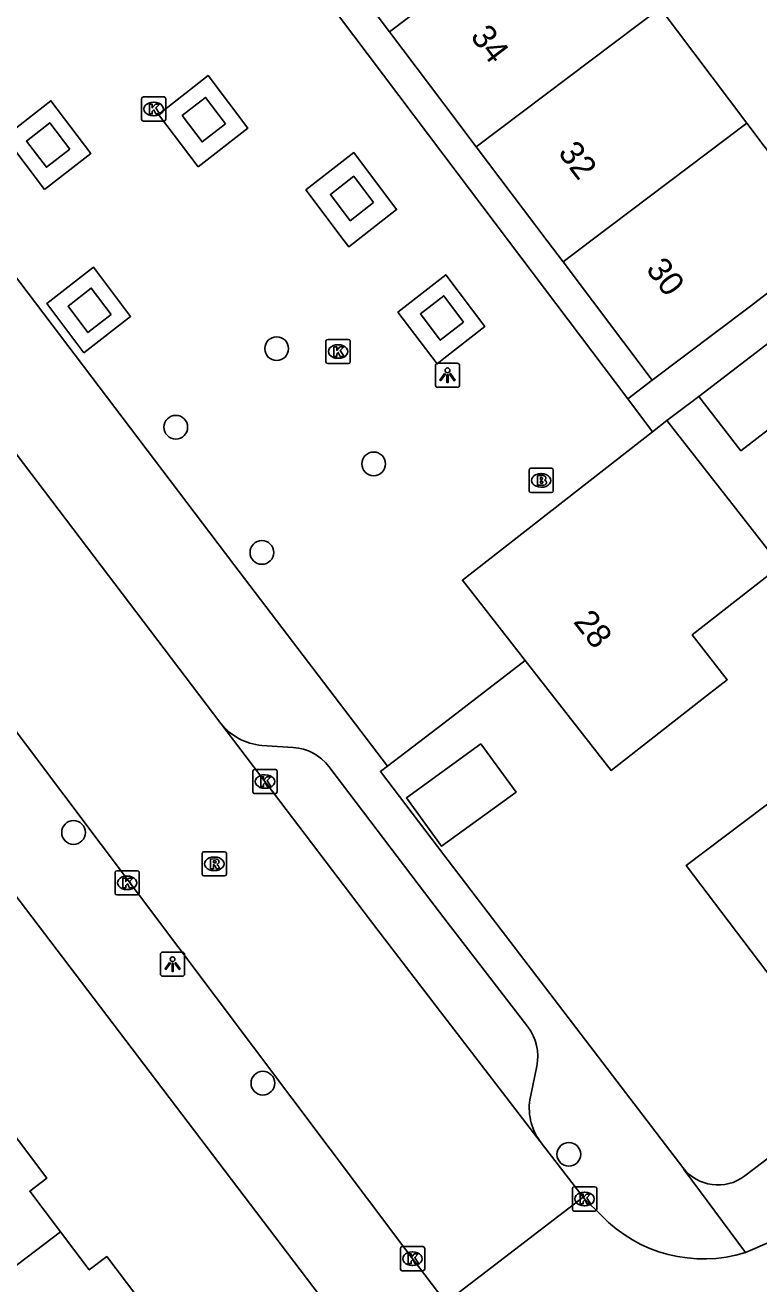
# Model space of a CAD drawing. Extents: x 160037 to 160839, y 385326 to 386441.
# Drawn here: x 160482.7 to 160513, y 385707 to 385758.9 of the extents above; entities that cross this region are included whole.
import ezdxf

# ---------------------------------------------------------------- set-up
doc = ezdxf.new("R2010")
doc.units = 0
for name, color, linetype in [('IMGEO_Boom', 7, 'Continuous'), ('IMGEO_Brandkraan', 7, 'Continuous'), ('IMGEO_Haag', 7, 'Continuous'), ('IMGEO_Kolk', 7, 'Continuous'), ('IMGEO_Lichtpunt', 7, 'Continuous'), ('IMGEO_Pand', 7, 'Continuous'), ('IMGEO_Pand_nummerreeks', 7, 'Continuous'), ('IMGEO_Rijbaan_lokaal_open', 7, 'Continuous'), ('IMGEO_Rioolput', 7, 'Continuous'), ('IMGEO_Voetpad_open', 7, 'Continuous')]:
    doc.layers.add(name, color=color, linetype=linetype)

msp = doc.modelspace()

# ---------------------------------------------------------------- linework, layer by layer
at = {"layer": 'IMGEO_Boom'}
for centre in [(160493.097, 385745.555), (160488.934, 385742.311), (160497.099, 385740.798), (160492.486, 385737.144), (160484.713, 385725.591), (160492.527, 385715.248), (160505.153, 385712.312)]:
    msp.add_circle(centre, 0.489, dxfattribs=at)
at = {"layer": 'IMGEO_Brandkraan'}
for p, q in [((160503.51, 385739.69), (160503.51, 385740.542)), ((160503.585, 385740.616), (160504.437, 385740.616)), ((160504.511, 385740.542), (160504.511, 385739.69)), ((160503.998, 385740.396), (160504.023, 385740.396)), ((160504.437, 385739.616), (160503.585, 385739.616)), ((160504.021, 385739.836), (160503.996, 385739.836))]:
    msp.add_line(p, q, dxfattribs=at)
for points in [[(160503.51, 385739.69), (160503.51, 385740.542)], [(160503.585, 385740.616), (160504.437, 385740.616)], [(160504.511, 385740.542), (160504.511, 385739.69)], [(160503.858, 385740.316), (160503.858, 385739.916), (160504.071, 385739.916)], [(160504.089, 385740.316), (160503.858, 385740.316)], [(160504.037, 385740.235), (160503.983, 385740.235), (160503.983, 385740.159)], [(160503.983, 385740.159), (160504.036, 385740.159)], [(160504.045, 385740.083), (160503.983, 385740.083), (160503.983, 385740.002)], [(160504.437, 385739.616), (160503.585, 385739.616)], [(160503.983, 385740.002), (160504.045, 385740.002)]]:
    msp.add_lwpolyline(points, dxfattribs=at)
for centre, radius, start, end in [((160503.587, 385740.54), 0.0765, 91.552, 178.448), ((160503.587, 385740.54), 0.0765, 91.552, 178.448), ((160504.435, 385740.54), 0.0765, 1.552, 88.448), ((160504.435, 385740.54), 0.0765, 1.552, 88.448), ((160504.038, 385740.197), 0.0379, 267.8285, 90.9355), ((160504.046, 385740.042), 0.0404, 269.8759, 90.5077), ((160504.093, 385740.171), 0.145, 59.4692, 91.5367), ((160504.118, 385740.218), 0.0922, 285.5137, 58.1501), ((160504.123, 385740.026), 0.105, 301.3115, 78.989), ((160503.587, 385739.692), 0.0765, 181.552, 268.448), ((160503.587, 385739.692), 0.0765, 181.552, 268.448), ((160504.077, 385740.167), 0.251, 268.6676, 293.5347), ((160504.435, 385739.692), 0.0765, 271.552, 358.448), ((160504.435, 385739.692), 0.0765, 271.552, 358.448)]:
    msp.add_arc(centre, radius, start, end, dxfattribs=at)
for centre, major_axis, ratio, start_param, end_param in [((160503.997, 385740.116), (-0.387, 0.002), 0.722429, 4.712389, 7.853982), ((160504.022, 385740.116), (-0.39, 0.002), 0.717154, 1.570796, 4.712389)]:
    msp.add_ellipse(centre, major_axis=major_axis, ratio=ratio, start_param=start_param, end_param=end_param, dxfattribs=at)
at = {"layer": 'IMGEO_Haag'}
for points in [[(160490.979, 385754.836), (160490.018, 385754.085), (160489.2, 385755.171), (160490.161, 385755.922), (160490.979, 385754.836)], [(160484.554, 385753.786), (160483.593, 385753.035), (160482.774, 385754.121), (160483.735, 385754.872), (160484.554, 385753.786)], [(160497.096, 385751.581), (160496.135, 385750.83), (160495.317, 385751.916), (160496.278, 385752.667), (160497.096, 385751.581)], [(160486.265, 385746.965), (160485.304, 385746.214), (160484.485, 385747.3), (160485.446, 385748.051), (160486.265, 385746.965)], [(160500.807, 385746.653), (160499.846, 385745.902), (160499.028, 385746.988), (160499.989, 385747.739), (160500.807, 385746.653)]]:
    msp.add_lwpolyline(points, dxfattribs=at)
at = {"layer": 'IMGEO_Kolk'}
for p, q in [((160487.521, 385755.014), (160487.521, 385755.866)), ((160487.596, 385755.94), (160488.448, 385755.94)), ((160488.009, 385755.72), (160488.034, 385755.72)), ((160488.522, 385755.866), (160488.522, 385755.014)), ((160488.032, 385755.16), (160488.007, 385755.16)), ((160488.448, 385754.94), (160487.596, 385754.94)), ((160495.13, 385745.009), (160495.13, 385745.861)), ((160495.205, 385745.935), (160496.057, 385745.935)), ((160496.131, 385745.861), (160496.131, 385745.009)), ((160495.618, 385745.715), (160495.643, 385745.715)), ((160496.057, 385744.935), (160495.205, 385744.935)), ((160495.641, 385745.155), (160495.616, 385745.155)), ((160492.115, 385727.267), (160492.115, 385728.119)), ((160492.19, 385728.193), (160493.042, 385728.193)), ((160493.116, 385728.119), (160493.116, 385727.267)), ((160492.603, 385727.973), (160492.628, 385727.973)), ((160493.042, 385727.193), (160492.19, 385727.193)), ((160492.626, 385727.413), (160492.601, 385727.413)), ((160486.426, 385723.087), (160486.426, 385723.939)), ((160486.501, 385724.013), (160487.353, 385724.013)), ((160487.427, 385723.939), (160487.427, 385723.087)), ((160486.914, 385723.793), (160486.939, 385723.793)), ((160487.353, 385723.013), (160486.501, 385723.013)), ((160486.937, 385723.233), (160486.912, 385723.233)), ((160505.377, 385710.973), (160506.229, 385710.973)), ((160505.302, 385710.047), (160505.302, 385710.899)), ((160505.79, 385710.753), (160505.815, 385710.753)), ((160506.303, 385710.899), (160506.303, 385710.047)), ((160506.229, 385709.973), (160505.377, 385709.973)), ((160505.813, 385710.193), (160505.788, 385710.193)), ((160498.203, 385707.579), (160498.203, 385708.431)), ((160498.278, 385708.505), (160499.13, 385708.505)), ((160499.204, 385708.431), (160499.204, 385707.579)), ((160498.691, 385708.285), (160498.716, 385708.285)), ((160499.13, 385707.505), (160498.278, 385707.505)), ((160498.714, 385707.725), (160498.689, 385707.725))]:
    msp.add_line(p, q, dxfattribs=at)
for points in [[(160487.521, 385755.014), (160487.521, 385755.866)], [(160487.596, 385755.94), (160488.448, 385755.94)], [(160487.842, 385755.64), (160487.965, 385755.64), (160487.965, 385755.489), (160488.095, 385755.64), (160488.259, 385755.64), (160488.113, 385755.489), (160488.266, 385755.24), (160488.114, 385755.24), (160488.029, 385755.404), (160487.965, 385755.337), (160487.965, 385755.24), (160487.842, 385755.24), (160487.842, 385755.64)], [(160488.522, 385755.866), (160488.522, 385755.014)], [(160488.448, 385754.94), (160487.596, 385754.94)], [(160495.13, 385745.009), (160495.13, 385745.861)], [(160495.205, 385745.935), (160496.057, 385745.935)], [(160496.131, 385745.861), (160496.131, 385745.009)], [(160495.451, 385745.635), (160495.574, 385745.635), (160495.574, 385745.484), (160495.704, 385745.635), (160495.868, 385745.635), (160495.722, 385745.484), (160495.875, 385745.235), (160495.723, 385745.235), (160495.638, 385745.399), (160495.574, 385745.332), (160495.574, 385745.235), (160495.451, 385745.235), (160495.451, 385745.635)], [(160496.057, 385744.935), (160495.205, 385744.935)], [(160492.115, 385727.267), (160492.115, 385728.119)], [(160492.19, 385728.193), (160493.042, 385728.193)], [(160493.116, 385728.119), (160493.116, 385727.267)], [(160492.436, 385727.893), (160492.559, 385727.893), (160492.559, 385727.742), (160492.689, 385727.893), (160492.853, 385727.893), (160492.707, 385727.742), (160492.86, 385727.493), (160492.708, 385727.493), (160492.623, 385727.657), (160492.559, 385727.59), (160492.559, 385727.493), (160492.436, 385727.493), (160492.436, 385727.893)], [(160493.042, 385727.193), (160492.19, 385727.193)], [(160486.426, 385723.087), (160486.426, 385723.939)], [(160486.501, 385724.013), (160487.353, 385724.013)], [(160487.427, 385723.939), (160487.427, 385723.087)], [(160486.747, 385723.713), (160486.87, 385723.713), (160486.87, 385723.562), (160487, 385723.713), (160487.164, 385723.713), (160487.018, 385723.562), (160487.171, 385723.313), (160487.019, 385723.313), (160486.934, 385723.477), (160486.87, 385723.41), (160486.87, 385723.313), (160486.747, 385723.313), (160486.747, 385723.713)], [(160487.353, 385723.013), (160486.501, 385723.013)], [(160505.377, 385710.973), (160506.229, 385710.973)], [(160505.302, 385710.047), (160505.302, 385710.899)], [(160505.623, 385710.673), (160505.746, 385710.673), (160505.746, 385710.522), (160505.876, 385710.673), (160506.04, 385710.673), (160505.894, 385710.522), (160506.047, 385710.273), (160505.895, 385710.273), (160505.81, 385710.437), (160505.746, 385710.37), (160505.746, 385710.273), (160505.623, 385710.273), (160505.623, 385710.673)], [(160506.303, 385710.899), (160506.303, 385710.047)], [(160506.229, 385709.973), (160505.377, 385709.973)], [(160498.203, 385707.579), (160498.203, 385708.431)], [(160498.278, 385708.505), (160499.13, 385708.505)], [(160499.204, 385708.431), (160499.204, 385707.579)], [(160498.524, 385708.205), (160498.647, 385708.205), (160498.647, 385708.054), (160498.777, 385708.205), (160498.941, 385708.205), (160498.795, 385708.054), (160498.948, 385707.805), (160498.796, 385707.805), (160498.711, 385707.969), (160498.647, 385707.902), (160498.647, 385707.805), (160498.524, 385707.805), (160498.524, 385708.205)], [(160499.13, 385707.505), (160498.278, 385707.505)]]:
    msp.add_lwpolyline(points, dxfattribs=at)
for centre, start, end in [((160487.598, 385755.864), 91.552, 178.448), ((160487.598, 385755.864), 91.552, 178.448), ((160488.446, 385755.864), 1.552, 88.448), ((160488.446, 385755.864), 1.552, 88.448), ((160487.598, 385755.016), 181.552, 268.448), ((160487.598, 385755.016), 181.552, 268.448), ((160488.446, 385755.016), 271.552, 358.448), ((160488.446, 385755.016), 271.552, 358.448), ((160495.207, 385745.859), 91.552, 178.448), ((160495.207, 385745.859), 91.552, 178.448), ((160496.055, 385745.859), 1.552, 88.448), ((160496.055, 385745.859), 1.552, 88.448), ((160495.207, 385745.011), 181.552, 268.448), ((160495.207, 385745.011), 181.552, 268.448), ((160496.055, 385745.011), 271.552, 358.448), ((160496.055, 385745.011), 271.552, 358.448), ((160492.192, 385728.117), 91.552, 178.448), ((160492.192, 385728.117), 91.552, 178.448), ((160493.04, 385728.117), 1.552, 88.448), ((160493.04, 385728.117), 1.552, 88.448), ((160492.192, 385727.269), 181.552, 268.448), ((160492.192, 385727.269), 181.552, 268.448), ((160493.04, 385727.269), 271.552, 358.448), ((160493.04, 385727.269), 271.552, 358.448), ((160486.503, 385723.937), 91.552, 178.448), ((160486.503, 385723.937), 91.552, 178.448), ((160487.351, 385723.937), 1.552, 88.448), ((160487.351, 385723.937), 1.552, 88.448), ((160486.503, 385723.089), 181.552, 268.448), ((160486.503, 385723.089), 181.552, 268.448), ((160487.351, 385723.089), 271.552, 358.448), ((160487.351, 385723.089), 271.552, 358.448), ((160505.379, 385710.897), 91.552, 178.448), ((160505.379, 385710.897), 91.552, 178.448), ((160506.227, 385710.897), 1.552, 88.448), ((160506.227, 385710.897), 1.552, 88.448), ((160505.379, 385710.049), 181.552, 268.448), ((160505.379, 385710.049), 181.552, 268.448), ((160506.227, 385710.049), 271.552, 358.448), ((160506.227, 385710.049), 271.552, 358.448), ((160498.28, 385708.429), 91.552, 178.448), ((160498.28, 385708.429), 91.552, 178.448), ((160499.128, 385708.429), 1.552, 88.448), ((160499.128, 385708.429), 1.552, 88.448), ((160498.28, 385707.581), 181.552, 268.448), ((160498.28, 385707.581), 181.552, 268.448), ((160499.128, 385707.581), 271.552, 358.448), ((160499.128, 385707.581), 271.552, 358.448)]:
    msp.add_arc(centre, 0.0765, start, end, dxfattribs=at)
for centre, major_axis, ratio, start_param, end_param in [((160488.008, 385755.44), (-0.387, 0.002), 0.722429, 4.712389, 7.853982), ((160488.033, 385755.44), (-0.39, 0.002), 0.717154, 1.570796, 4.712389), ((160495.617, 385745.435), (-0.387, 0.002), 0.722429, 4.712389, 7.853982), ((160495.642, 385745.435), (-0.39, 0.002), 0.717154, 1.570796, 4.712389), ((160492.602, 385727.693), (-0.387, 0.002), 0.722429, 4.712389, 7.853982), ((160492.627, 385727.693), (-0.39, 0.002), 0.717154, 1.570796, 4.712389), ((160486.913, 385723.513), (-0.387, 0.002), 0.722429, 4.712389, 7.853982), ((160486.938, 385723.513), (-0.39, 0.002), 0.717154, 1.570796, 4.712389), ((160505.789, 385710.473), (-0.387, 0.002), 0.722429, 4.712389, 7.853982), ((160505.814, 385710.473), (-0.39, 0.002), 0.717154, 1.570796, 4.712389), ((160498.69, 385708.005), (-0.387, 0.002), 0.722429, 4.712389, 7.853982), ((160498.715, 385708.005), (-0.39, 0.002), 0.717154, 1.570796, 4.712389)]:
    msp.add_ellipse(centre, major_axis=major_axis, ratio=ratio, start_param=start_param, end_param=end_param, dxfattribs=at)
at = {"layer": 'IMGEO_Lichtpunt'}
for p, q in [((160499.647, 385744.859), (160499.647, 385744.052)), ((160499.647, 385744.859), (160499.647, 385744.052)), ((160500.549, 385744.954), (160499.741, 385744.954)), ((160500.549, 385744.954), (160499.741, 385744.954)), ((160500.643, 385744.052), (160500.643, 385744.859)), ((160500.643, 385744.052), (160500.643, 385744.859)), ((160499.741, 385743.958), (160500.549, 385743.958)), ((160499.741, 385743.958), (160500.549, 385743.958)), ((160488.302, 385720.563), (160488.302, 385719.756)), ((160488.302, 385720.563), (160488.302, 385719.756)), ((160489.204, 385720.658), (160488.396, 385720.658)), ((160489.204, 385720.658), (160488.396, 385720.658)), ((160489.298, 385719.756), (160489.298, 385720.563)), ((160489.298, 385719.756), (160489.298, 385720.563)), ((160488.396, 385719.662), (160489.204, 385719.662)), ((160488.396, 385719.662), (160489.204, 385719.662))]:
    msp.add_line(p, q, dxfattribs=at)
for points in [[(160500.021, 385744.523), (160500.06, 385744.495), (160499.872, 385744.233), (160499.834, 385744.26), (160500.021, 385744.523)], [(160500.123, 385744.475), (160500.17, 385744.475), (160500.17, 385744.153), (160500.123, 385744.153), (160500.123, 385744.475)], [(160500.233, 385744.495), (160500.271, 385744.522), (160500.458, 385744.26), (160500.419, 385744.232), (160500.233, 385744.495)], [(160488.676, 385720.227), (160488.715, 385720.199), (160488.527, 385719.937), (160488.489, 385719.964), (160488.676, 385720.227)], [(160488.778, 385720.179), (160488.825, 385720.179), (160488.825, 385719.857), (160488.778, 385719.857), (160488.778, 385720.179)], [(160488.888, 385720.199), (160488.926, 385720.226), (160489.113, 385719.964), (160489.074, 385719.936), (160488.888, 385720.199)]]:
    msp.add_lwpolyline(points, dxfattribs=at)
for centre in [(160500.146, 385744.657), (160488.801, 385720.361)]:
    msp.add_circle(centre, 0.0994, dxfattribs=at)
for centre, start, end in [((160499.741, 385744.859), 90, 180), ((160499.741, 385744.859), 90, 180), ((160500.549, 385744.859), 0, 90), ((160500.549, 385744.859), 0, 90), ((160499.741, 385744.052), 180, 270), ((160499.741, 385744.052), 180, 270), ((160500.549, 385744.052), 270, 0), ((160500.549, 385744.052), 270, 360), ((160488.396, 385720.563), 90, 180), ((160488.396, 385720.563), 90, 180), ((160489.204, 385720.563), 0, 90), ((160489.204, 385720.563), 0, 90), ((160488.396, 385719.756), 180, 270), ((160488.396, 385719.756), 180, 270), ((160489.204, 385719.756), 270, 0), ((160489.204, 385719.756), 270, 360)]:
    msp.add_arc(centre, 0.0946, start, end, dxfattribs=at)
at = {"layer": 'IMGEO_Pand'}
for points in [[(160497.754, 385758.631), (160494.175, 385763.378)], [(160504.012, 385763.356), (160500, 385760.327), (160497.754, 385758.631)], [(160508.921, 385759.603), (160501.334, 385753.883)], [(160512.502, 385754.856), (160508.921, 385759.603)], [(160501.334, 385753.883), (160500, 385755.653), (160497.754, 385758.631)], [(160504.914, 385749.135), (160506.062, 385750), (160512.502, 385754.856)], [(160516.163, 385750), (160512.502, 385754.856)], [(160504.914, 385749.135), (160504.262, 385750), (160501.334, 385753.883)], [(160516.163, 385750), (160512.591, 385747.259), (160508.598, 385744.248)], [(160508.598, 385744.248), (160504.914, 385749.135)], [(160510.522, 385743.585), (160514.007, 385746.262)], [(160510.522, 385743.585), (160512.245, 385741.343), (160515.73, 385744.02), (160514.007, 385746.262)], [(160508.606, 385742.125), (160500.764, 385735.999), (160503.352, 385732.686)], [(160503.352, 385732.686), (160506.896, 385728.15), (160510.837, 385731.229), (160511.69, 385731.895), (160510.248, 385733.741), (160513.891, 385736.587), (160512.28, 385738.65), (160509.201, 385742.59)], [(160509.201, 385742.59), (160508.606, 385742.125)], [(160501.524, 385729.253), (160498.453, 385727.015), (160499.905, 385725.023), (160502.975, 385727.261), (160501.524, 385729.253)], [(160514.859, 385727.904), (160510.002, 385724.23), (160514.748, 385717.957), (160519.605, 385721.631)], [(160481.265, 385714.434), (160483.618, 385711.33), (160482.905, 385710.789), (160484.177, 385709.11)], [(160484.177, 385709.11), (160477.68, 385704.185)], [(160488.523, 385704.877), (160486.086, 385708.092), (160485.364, 385707.545), (160484.177, 385709.11)]]:
    msp.add_lwpolyline(points, dxfattribs=at)
at = {"layer": 'IMGEO_Rijbaan_lokaal_open'}
for points in [[(160490.796, 385730.087), (160475.667, 385750), (160461.3, 385768.906)], [(160500.083, 385706.193), (160500, 385706.302), (160498.422, 385708.377), (160476.427, 385737.611)], [(160503.974, 385712.848), (160500, 385718.016), (160497.228, 385721.62), (160490.796, 385730.087)], [(160505.746, 385710.546), (160503.974, 385712.848)], [(160505.746, 385710.546), (160500.083, 385706.193)], [(160506.497, 385709.786), (160505.803, 385710.473), (160505.746, 385710.546)], [(160514.409, 385709.125), (160514.388, 385709.112), (160513.429, 385708.688), (160512.438, 385708.258)]]:
    msp.add_lwpolyline(points, dxfattribs=at)
msp.add_arc((160510.709, 385713.847), 5.851, 223.9593, 287.1934, dxfattribs=at)
at = {"layer": 'IMGEO_Rioolput'}
for p, q in [((160490.022, 385723.872), (160490.022, 385724.724)), ((160490.097, 385724.798), (160490.949, 385724.798)), ((160490.51, 385724.578), (160490.535, 385724.578)), ((160491.023, 385724.724), (160491.023, 385723.872)), ((160490.533, 385724.018), (160490.508, 385724.018)), ((160490.949, 385723.798), (160490.097, 385723.798))]:
    msp.add_line(p, q, dxfattribs=at)
for points in [[(160490.022, 385723.872), (160490.022, 385724.724)], [(160490.097, 385724.798), (160490.949, 385724.798)], [(160490.611, 385724.496), (160490.359, 385724.498), (160490.359, 385724.098)], [(160491.023, 385724.724), (160491.023, 385723.872)], [(160490.359, 385724.098), (160490.483, 385724.098), (160490.483, 385724.26), (160490.494, 385724.26)], [(160490.537, 385724.417), (160490.483, 385724.417), (160490.483, 385724.336)], [(160490.483, 385724.336), (160490.535, 385724.336)], [(160490.541, 385724.231), (160490.612, 385724.098), (160490.752, 385724.098), (160490.687, 385724.224)], [(160490.949, 385723.798), (160490.097, 385723.798)]]:
    msp.add_lwpolyline(points, dxfattribs=at)
for centre, radius, start, end in [((160490.099, 385724.722), 0.0765, 91.552, 178.448), ((160490.099, 385724.722), 0.0765, 91.552, 178.448), ((160490.61, 385724.386), 0.109, 350.3612, 89.416), ((160490.947, 385724.722), 0.0765, 1.552, 88.448), ((160490.947, 385724.722), 0.0765, 1.552, 88.448), ((160490.493, 385724.207), 0.0533, 26.0293, 88.6989), ((160490.519, 385724.525), 0.19, 274.7715, 282.9687), ((160490.543, 385724.321), 0.0964, 77.0061, 93.1865), ((160490.557, 385724.378), 0.0378, 276.6634, 79.6772), ((160490.608, 385724.386), 0.112, 277.5842, 350.9817), ((160490.592, 385724.171), 0.108, 29.5134, 73.7905), ((160490.099, 385723.874), 0.0765, 181.552, 268.448), ((160490.099, 385723.874), 0.0765, 181.552, 268.448), ((160490.947, 385723.874), 0.0765, 271.552, 358.448), ((160490.947, 385723.874), 0.0765, 271.552, 358.448)]:
    msp.add_arc(centre, radius, start, end, dxfattribs=at)
for centre, major_axis, ratio, start_param, end_param in [((160490.509, 385724.298), (-0.387, 0.002), 0.722429, 4.712389, 7.853982), ((160490.534, 385724.298), (-0.39, 0.002), 0.717154, 1.570796, 4.712389)]:
    msp.add_ellipse(centre, major_axis=major_axis, ratio=ratio, start_param=start_param, end_param=end_param, dxfattribs=at)
at = {"layer": 'IMGEO_Voetpad_open'}
for points in [[(160475.179, 385757.921), (160488.816, 385768.376), (160500, 385753.542), (160502.67, 385750), (160507.583, 385743.483)], [(160497.673, 385728.329), (160491.322, 385736.651), (160481.191, 385750), (160475.179, 385757.921)], [(160489.857, 385753.053), (160488.222, 385755.221), (160490.273, 385756.823), (160491.908, 385754.655), (160489.857, 385753.053)], [(160483.522, 385752.114), (160481.879, 385754.294), (160483.78, 385755.779), (160485.423, 385753.599), (160483.522, 385752.114)], [(160495.887, 385750), (160494.303, 385752.101), (160496.274, 385753.641), (160498.047, 385751.289), (160496.397, 385750), (160496.076, 385749.749), (160495.887, 385750)], [(160485.142, 385745.381), (160483.608, 385747.416), (160485.531, 385748.918), (160487.065, 385746.883), (160485.142, 385745.381)], [(160498.102, 385747.064), (160500.071, 385748.603), (160501.686, 385746.461), (160500, 385745.144), (160499.716, 385744.922), (160498.102, 385747.064)], [(160507.583, 385743.483), (160508.598, 385744.248)], [(160507.583, 385743.483), (160508.606, 385742.125)], [(160509.201, 385742.59), (160510.522, 385743.585)], [(160533.41, 385655.858), (160500, 385699.746), (160471.388, 385737.358)], [(160541.087, 385733.182), (160512.412, 385711.419)], [(160497.673, 385728.329), (160500, 385730.099), (160503.352, 385732.686)], [(160493.78, 385729.101), (160492.48, 385729.184)], [(160503.457, 385717.575), (160500, 385722.071), (160499.192, 385723.121), (160495.245, 385728.315)], [(160509.858, 385711.766), (160500, 385724.668), (160497.375, 385728.103), (160497.673, 385728.329)], [(160503.568, 385714.687), (160503.83, 385715.95)], [(160509.858, 385711.766), (160509.915, 385711.677), (160512.438, 385708.258)]]:
    msp.add_lwpolyline(points, dxfattribs=at)
for centre, radius, start, end in [((160492.682, 385731.583), 2.407, 218.4128, 265.1847), ((160493.655, 385727.11), 1.995, 37.1638, 86.4075), ((160501.872, 385716.356), 2, 348.2882, 37.5671), ((160505.808, 385714.217), 2.288, 168.1506, 216.7487), ((160511.309, 385712.874), 1.826, 217.3706, 307.1551)]:
    msp.add_arc(centre, radius, start, end, dxfattribs=at)

# ---------------------------------------------------------------- texts
at = {"layer": 'IMGEO_Pand_nummerreeks'}
for s, rotation, p in [('34', 307.0135, (160501.059, 385758.433)), ('32', 307.0135, (160504.679, 385753.632)), ('30', 307.0135, (160508.304, 385748.824)), ('28', 307.9986, (160505.309, 385734.275))]:
    msp.add_text(s, height=1, rotation=rotation, dxfattribs=at).set_placement(p)

doc.saveas('drawing.dxf')
